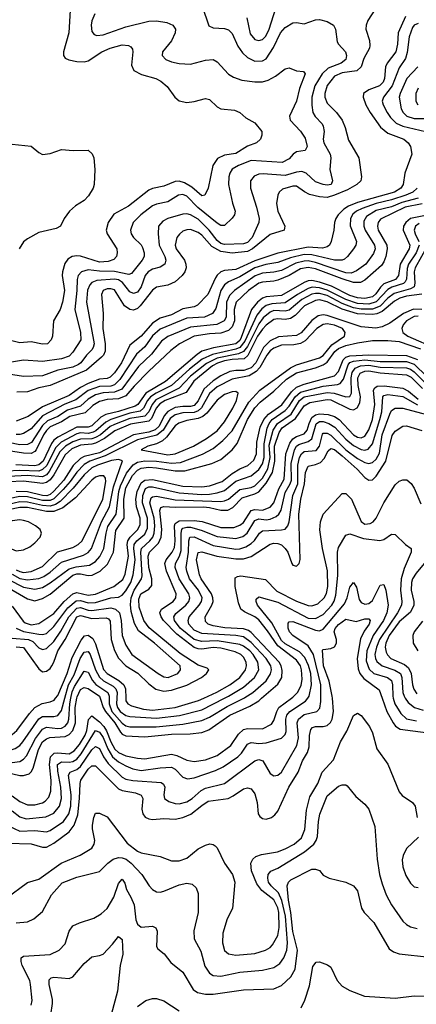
# Model space of a CAD drawing. Header units: inches. Extents: x 501365 to 657855, y 482276 to 547543.
# Tile 370 of 656: x 570849 to 572941, y 508385 to 513580. Entities that reach past the tile are written whole.
import ezdxf

# ---------------------------------------------------------------- set-up
doc = ezdxf.new("R2010")
doc.units = ezdxf.units.IN
doc.header["$MEASUREMENT"] = 0
doc.layers.add('A5570', color=7, linetype='Continuous')
doc.layers.add('A5571', color=7, linetype='Continuous')

msp = doc.modelspace()

# ---------------------------------------------------------------- linework, layer by layer
at = {"layer": 'A5570', "color": 5}
for points, elevation in [([(570600.1, 510000), (570592.3, 509990), (570572.1, 509932.1), (570558.2, 509870), (570557.8, 509830), (570572.7, 509730), (570586.7, 509706.7), (570616, 509696), (570670, 509698.3), (570730, 509716.8), (570790, 509722.2), (570826, 509734), (570850, 509751), (570865.8, 509770), (570950, 509890.8), (570970, 509903), (571030, 509902.9), (571051, 509909), (571070, 509935.9), (571087.2, 510000)], 2160), ([(570668.7, 510000), (570655.8, 509990), (570631.5, 509950), (570622.8, 509890), (570630, 509851.7), (570659.4, 509799.4), (570670, 509789.5), (570690, 509783.8), (570770, 509791), (570810, 509808.7), (570833.5, 509830), (570900.3, 509919.7), (570929.7, 509950.3), (570968.1, 509971.9), (571010, 509980.4), (571030.6, 509989.4), (571039, 510000)], 2180), ([(570770, 509611.9), (570850, 509591.8), (570870, 509591.3), (570898.7, 509601.3), (570910, 509610.8), (570920.1, 509630), (570948.1, 509730), (570970, 509770.4), (570990, 509786.4), (571007.7, 509792.3), (571090, 509797.9), (571110, 509808.2), (571130.2, 509829.8), (571144.4, 509870), (571141.4, 509950), (571150.9, 510000)], 2120), ([(570785.4, 509234.6), (570910, 509232), (570970, 509213.2), (570990, 509214.6), (571030, 509235.7), (571110, 509295.3), (571136.7, 509330), (571155.9, 509384.1), (571165.6, 509470), (571167.5, 509550), (571172.4, 509567.6), (571210, 509625.5), (571230, 509643.6), (571250, 509643.4), (571370, 509521.1), (571390, 509512.6), (571460.9, 509500.9), (571489.2, 509489.2), (571499.5, 509470), (571494.1, 509414.1), (571498.4, 509390), (571511.8, 509371.8), (571530, 509363.1), (571550, 509359.9), (571610, 509365.4), (571670, 509362.3), (571710, 509369.7), (571751.7, 509388.3), (571810, 509434.7), (571844.1, 509455.9), (571948.7, 509471.3), (571975.4, 509484.6), (572030, 509522.6), (572050, 509527.2), (572070, 509522.2), (572090, 509494.9), (572102, 509450), (572107.3, 509390), (572115.1, 509375.1), (572130, 509364.6), (572150, 509362.4), (572176.9, 509370), (572195.6, 509384.4), (572210, 509404.6), (572268.6, 509530), (572318.5, 509610), (572340.3, 509670), (572366.9, 509713.1), (572376.2, 509743.8), (572377.7, 509802.3), (572384.4, 509835.6), (572394, 509846), (572409.3, 509850.7), (572450, 509850.5), (572470, 509856), (572487.8, 509872.2), (572496.7, 509890), (572505, 509930), (572498.5, 510000)], 2020), ([(570790, 509326.5), (570850, 509298.2), (570930, 509302.1), (570990, 509294.4), (571010, 509301.1), (571080.1, 509350), (571109, 509390), (571119.5, 509430), (571120.4, 509490), (571106.1, 509593.9), (571116.1, 509610), (571150, 509624.3), (571170, 509638.9), (571230, 509726.7), (571250, 509745.5), (571270, 509735), (571291.8, 509690), (571315.9, 509655.9), (571390, 509582.5), (571410, 509572.5), (571445.4, 509565.4), (571594.9, 509554.9), (571606.9, 509546.9), (571614.1, 509530), (571610.1, 509490), (571613.4, 509470), (571635.8, 509455.8), (571670, 509445.2), (571690, 509442.7), (571730, 509452.4), (571758.1, 509470), (571806.9, 509513), (571830, 509525.4), (571930, 509550.1), (572090, 509670.1), (572110, 509676.1), (572132.4, 509670), (572170, 509603.2), (572190, 509590.2), (572210, 509594.3), (572230, 509610.2), (572311.7, 509750), (572320.2, 509790), (572313.2, 509870), (572319.2, 509890), (572350, 509913.7), (572416.8, 509930), (572431.8, 509948.2), (572438.3, 509981.7), (572438.2, 510000)], 2040), ([(570810, 509485), (570850, 509455.5), (570890, 509437.9), (570930, 509437.1), (570970, 509448.4), (570983.4, 509456.6), (571002.3, 509477.7), (571013, 509510), (571015, 509565), (571007.3, 509650), (571012.5, 509690), (571030.8, 509709.2), (571050, 509712.4), (571110, 509707.1), (571137.4, 509722.6), (571164.2, 509755.8), (571194.3, 509805.7), (571203.4, 509830), (571212.6, 509887.4), (571230, 509906.7), (571270, 509876.1), (571293.6, 509850), (571307.3, 509827.3), (571329.8, 509769.8), (571351.9, 509731.9), (571370, 509712.8), (571410, 509696.6), (571470, 509683.6), (571510, 509680.9), (571650, 509703.9), (571678, 509698), (571730, 509672.6), (571770, 509665.1), (571830, 509674.6), (571890, 509697.4), (571962.7, 509750), (572003.1, 509810), (572030, 509834.3), (572050, 509840.8), (572130, 509839), (572177.2, 509862.8), (572190, 509881.6), (572204.7, 509930), (572216.1, 509950), (572283.6, 510000)], 2080), ([(570810, 509405.8), (570850, 509373.2), (570884, 509364), (570986.8, 509373.2), (571030, 509393.8), (571059.7, 509430), (571069.1, 509470), (571067.2, 509530), (571050, 509614.3), (571049.6, 509650.4), (571070, 509663.8), (571110, 509661.8), (571130, 509665.8), (571150, 509677.4), (571173.7, 509706.3), (571250, 509830.1), (571270, 509821.3), (571290, 509792.6), (571313.4, 509733.4), (571338, 509690), (571370, 509664.1), (571410, 509642.3), (571446.9, 509626.9), (571490, 509617.8), (571590, 509632.3), (571650, 509635.2), (571670, 509625.2), (571710, 509583.9), (571734.6, 509574.6), (571770, 509579.2), (571882.1, 509617.9), (571922.7, 509637.3), (572000.2, 509690), (572019.3, 509710), (572050, 509756.6), (572058.4, 509761.6), (572070, 509766), (572110, 509761.1), (572150, 509764.2), (572230, 509788.5), (572250, 509808.9), (572255.4, 509824.6), (572253.5, 509890), (572258.1, 509910), (572274.5, 509930), (572356.4, 509983.6), (572368.3, 510000)], 2060), ([(570810, 509660.5), (570850, 509665.3), (570870, 509677.4), (570884.6, 509695.4), (570932.1, 509787.9), (570970, 509837.2), (570990, 509847), (571050, 509839.4), (571070, 509841.9), (571090, 509851.7), (571102.6, 509870), (571108.3, 509890), (571113.3, 509970), (571119.3, 510000)], 2140), ([(571274, 510000), (571290, 509950), (571301.4, 509930), (571351.2, 509870), (571381.1, 509821.1), (571390, 509810.7), (571410, 509801.6), (571510, 509796.5), (571650, 509809.6), (571748.3, 509811.7), (571810, 509818.9), (571847.1, 509832.9), (571957.8, 509910), (572062.8, 509957.2), (572110, 509986.6), (572125.3, 510000)], 2120), ([(571320.9, 510000), (571320.5, 509970), (571335.4, 509930), (571390, 509869), (571410, 509853.5), (571430, 509848.6), (571569.6, 509849.6), (571710, 509863), (571810, 509881.6), (571850, 509900.4), (571944.4, 509955.6), (572031.6, 510000)], 2140), ([(571361.6, 510000), (571359.5, 509970), (571364.7, 509950), (571378.8, 509930), (571410, 509908.3), (571430, 509903), (571570, 509894.3), (571691.6, 509908.4), (571810, 509938.9), (571930.2, 510000)], 2160), ([(571409.5, 510000), (571410, 509985.4), (571419, 509970), (571439.3, 509959.3), (571502.8, 509942.8), (571550, 509937.2), (571670, 509950.7), (571792.8, 509987.2), (571820.7, 510000)], 2180), ([(572760.6, 510000), (572786.1, 509930), (572818.7, 509870), (572831.9, 509851.9), (572855.7, 509835.7), (573030, 509813.2)], 2020), ([(572819.6, 510000), (572827.7, 509970), (572858.5, 509918.5), (572890, 509890.5), (572941.3, 509881.3)], 2040), ([(572882.7, 510000), (572897.5, 509977.5), (572930.8, 509950.8), (572976.4, 509936.4)], 2060), ([(570776.5, 508943.5), (570890, 509027.7), (570950, 509044.3), (571068.8, 509130), (571167.8, 509172.2), (571230, 509209.4), (571242.9, 509230), (571246.5, 509250), (571233.2, 509310), (571233, 509330), (571240.3, 509370), (571250, 509392.9), (571270, 509394), (571310, 509374.8), (571415.5, 509235.5), (571470, 509192.7), (571490, 509184.1), (571590, 509164.7), (571650, 509141.8), (571690, 509141.5), (571730, 509156.3), (571790, 509204.8), (571830, 509224.8), (571851.5, 509231.5), (571870, 509228.9), (571880.6, 509220.6), (571891.4, 509210), (571929.5, 509129.5), (571972.3, 509070), (571984.3, 509030), (571972.5, 508890), (571944.2, 508835.8), (571920.3, 508759.7), (571919.5, 508710), (571929.1, 508669.1), (571950.7, 508650.7), (571990, 508645), (572090, 508653.7), (572145.7, 508670), (572170, 508685), (572181.9, 508698.1), (572210, 508748.3), (572218, 508790), (572215.9, 508870), (572210, 508893.9), (572190, 508936.1), (572125.5, 508985.5), (572100.2, 509020.2), (572071.6, 509090), (572068.8, 509130), (572079, 509150), (572095.4, 509164.6), (572125.1, 509174.9), (572209.7, 509190), (572250, 509205.6), (572296.2, 509230), (572336, 509264), (572352.4, 509307.6), (572362.4, 509410), (572380.1, 509479.9), (572421.5, 509550), (572445.2, 509610), (572504.4, 509675.6), (572541.3, 509770), (572574.2, 509825.8), (572610, 509908.9), (572630, 509920.7), (572650, 509909.2), (572694.6, 509850), (572710, 509816.5), (572732.4, 509732.4), (572790, 509652.2), (572850, 509506.7), (572866.2, 509486.2), (572920.9, 509450), (572935, 509430), (572945.7, 509370)], 1980), ([(570830, 508815.5), (570890, 508820.2), (570924.6, 508835.4), (570970, 508874.9), (571017.7, 508962.3), (571073.5, 509026.5), (571150, 509056.2), (571270, 509085.2), (571314.8, 509130), (571342.2, 509150), (571370, 509159.3), (571390, 509158.2), (571410.2, 509150.2), (571436.8, 509130), (571493.5, 509070), (571532, 509010), (571550, 508991.1), (571570, 508978.6), (571590, 508976.8), (571610, 508982.2), (571690, 509016), (571730, 509024), (571758.1, 509018.1), (571779.4, 508999.4), (571791.3, 508970), (571790.2, 508870), (571766.9, 508773.1), (571769.4, 508730), (571804.5, 508664.5), (571826, 508586), (571850, 508549.4), (571870, 508537.2), (571910, 508532.7), (572010, 508553.7), (572130, 508564.9), (572190, 508578.4), (572220.6, 508599.4), (572242.6, 508630), (572258, 508670), (572262.3, 508710), (572250.7, 508850.7), (572232.1, 508932.1), (572213.6, 508973.6), (572175.2, 509010), (572162.2, 509030), (572157.3, 509050), (572159.2, 509070), (572173.2, 509086.8), (572210, 509103.8), (572350.9, 509189.1), (572400.1, 509230), (572413.6, 509250), (572420.1, 509270), (572424.9, 509350), (572432, 509388), (572470, 509485.5), (572530, 509536), (572550, 509543.7), (572570, 509543.1), (572577.2, 509537.2), (572621.6, 509481.6), (572670, 509441.3), (572690, 509414.9), (572722.6, 509322.6), (572733.7, 509150), (572747.6, 509070), (572761.2, 509021.2), (572782.6, 508962.6), (572810, 508910.2), (572870, 508824.4), (572890, 508805.2), (572910, 508794), (572945.7, 508785.7)], 1960), ([(572952.8, 509267.2), (572890, 509206.2), (572870.9, 509170), (572866.7, 509146.7), (572870.1, 509110.1), (572885.2, 509065.2), (572910, 509024), (572930, 509004), (572950, 509000.7)], 1980), ([(570910, 508380.5), (570914.7, 508405.3), (570906.1, 508490), (570902.2, 508510), (570862.3, 508590), (570856.3, 508610), (570857.7, 508630), (570870, 508638.8), (571010, 508647), (571057.3, 508670), (571090, 508703.7), (571109.8, 508770.2), (571130, 508798.9), (571164.4, 508815.6), (571240.7, 508839.3), (571278.4, 508861.6), (571310, 508890.3), (571346.1, 508950), (571370, 509022), (571390, 509045.3), (571404.7, 509024.7), (571413.3, 508990), (571436.3, 508950), (571452.6, 508910), (571462, 508830), (571470, 508806.9), (571490, 508792.2), (571550, 508796.9), (571567.7, 508787.8), (571574.4, 508770), (571570.2, 508690.2), (571577.8, 508677.8), (571611.6, 508651.6), (571646, 508606), (571710, 508554.7), (571763.5, 508463.5), (571787.6, 508447.6), (571830, 508438.9), (571870, 508439.2), (572030, 508461.6), (572190, 508466.8), (572230, 508483.7), (572278.9, 508530), (572301.3, 508570), (572314.3, 508670), (572289.4, 508769.4), (572279.5, 508870), (572266.2, 508933.8), (572260.7, 509010), (572266.9, 509030), (572278.8, 509041.2), (572390, 509098.4), (572410, 509098.3), (572430, 509090.4), (572450, 509065.5), (572481, 509050), (572568.9, 509028.9), (572610.2, 509010.2), (572630, 508984), (572652.8, 508892.8), (572666.3, 508870), (572716.8, 508816.8), (572798.3, 508678.3), (572821.3, 508661.3), (572850, 508651.9), (573010, 508633.1)], 1940), ([(571013, 508330), (571023.1, 508390), (571022.9, 508410), (571005.5, 508490), (571005.3, 508514.7), (571015.7, 508524.3), (571030, 508528.2), (571110, 508521.7), (571130, 508530.3), (571190, 508600.2), (571230, 508636), (571270, 508641.6), (571290, 508649.4), (571338.6, 508701.4), (571370, 508742.6), (571390, 508726), (571393.1, 508650), (571379.8, 508590), (571364.9, 508455.1), (571331.5, 508330)], 1920), ([(572333.1, 508366.9), (572353.7, 508406.3), (572377.9, 508482.1), (572394.7, 508585.3), (572412, 508608), (572430, 508608.4), (572472.7, 508592.7), (572490, 508580.5), (572523.2, 508510), (572550, 508480.2), (572590, 508458.3), (572667.7, 508427.7), (572830, 508416.9), (572930, 508428.9), (572988.7, 508428.7)], 1920), ([(571470, 508373), (571514.9, 508405.1), (571550, 508416), (571570, 508415.6), (571610, 508402.8), (571691.2, 508351.2)], 1920)]:
    msp.add_lwpolyline(points, dxfattribs=dict(at, elevation=elevation))
at = {"layer": 'A5571', "color": 5}
for points, elevation in [([(571811.1, 513651.1), (571846.6, 513546.6), (571870, 513537.3), (571930, 513533.4), (571950, 513525.8), (571970, 513506.7), (572000.4, 513440.4), (572024.8, 513404.8), (572050, 513380.8), (572090, 513361), (572130, 513362), (572150, 513372.7), (572187.5, 513432.5), (572224.6, 513510), (572250, 513538.2), (572290, 513562.4), (572310, 513565.5), (572350, 513558.3), (572410, 513578.6), (572430, 513579.7), (572470, 513569.3), (572504.4, 513550), (572514.7, 513530), (572523.6, 513463.6), (572530.3, 513450), (572567.7, 513410), (572572.6, 513390), (572569.3, 513370), (572544.5, 513350), (572476.4, 513323.6), (572445.3, 513294.7), (572406.2, 513230), (572390.7, 513170), (572389.3, 513129.3), (572394.7, 513090), (572408.2, 513068.2), (572444.7, 513030), (572450, 513017.4), (572455.6, 512990), (572450.1, 512950), (572454.1, 512930), (572486.5, 512870), (572490.2, 512850), (572484.5, 512790), (572498.6, 512730), (572491.4, 512710), (572470, 512706.8), (572450.1, 512709.9), (572410, 512723.4), (572359.5, 512770), (572338.1, 512778.1), (572310, 512774.5), (572250, 512756.7), (572133.8, 512766.2), (572110, 512763.9), (572085.5, 512754.5), (572066.9, 512730), (572066.3, 512690), (572098.7, 512590), (572111.8, 512530), (572110.7, 512510), (572076.1, 512430), (572050, 512403.5), (572030, 512396.5), (571930, 512393.7), (571910, 512399.4), (571890, 512414), (571849.1, 512470), (571790, 512527.6), (571750, 512549.6), (571730, 512555.3), (571710, 512554.4), (571630.3, 512530), (571603.7, 512516.3), (571581.6, 512490), (571578.8, 512450), (571585.6, 512390), (571615, 512330), (571620.3, 512310), (571614.6, 512290), (571590, 512274.1), (571550, 512262.6), (571526.5, 512250), (571510.3, 512229.7), (571489.8, 512170.2), (571470, 512142.9), (571450, 512135), (571430, 512144.2), (571392.3, 512192.3), (571370, 512206.4), (571350, 512211), (571256.7, 512203.3), (571230, 512193.2), (571218.7, 512181.3), (571207.7, 512152.3), (571201.7, 512090), (571241.9, 511870), (571237.7, 511850), (571230, 511838.5), (571201, 511810), (571172.2, 511770), (571159.2, 511760.9), (571130, 511746.5), (571050.3, 511729.7), (570970, 511701.1), (570870, 511696.3), (570790, 511708.9)], 2060), ([(572746.7, 513670), (572685.1, 513574.9), (572676.1, 513550), (572675, 513530), (572693.6, 513470), (572696.2, 513443.8), (572694.5, 513430), (572664.8, 513375.2), (572650.5, 513330), (572626.5, 513310), (572550, 513298.7), (572510, 513282.1), (572470, 513232.8), (572457.8, 513190), (572458.2, 513170), (572470, 513139.4), (572519.8, 513090), (572550, 513049.3), (572566.3, 513010), (572583.5, 512943.5), (572637.7, 512850), (572651.4, 512750), (572647.6, 512730), (572627.5, 512710), (572577.4, 512682.6), (572510, 512653.6), (572470, 512642), (572430, 512645.2), (572378.1, 512658.1), (572351.3, 512671.3), (572310, 512701.2), (572290, 512702.1), (572234.7, 512685.3), (572217.7, 512670), (572210, 512653.3), (572203.7, 512610), (572211.2, 512570), (572247.3, 512490), (572244.1, 512470), (572170, 512445.6), (572077.1, 512370), (572050, 512357), (571970, 512347.4), (571910, 512356.6), (571862.4, 512382.4), (571810, 512443.3), (571790, 512457), (571750, 512472.7), (571730, 512471.7), (571710, 512463.2), (571691.5, 512448.5), (571678.2, 512430), (571668.8, 512390), (571675.1, 512370), (571718.2, 512310), (571725.8, 512290), (571726.6, 512270), (571719.5, 512250), (571705.5, 512230), (571670, 512196.5), (571630, 512178.5), (571570, 512167.7), (571550, 512152), (571484.4, 512070), (571470, 512055.9), (571450, 512047.4), (571430, 512050.4), (571402.2, 512070), (571350, 512153.5), (571330, 512160.5), (571310, 512159.5), (571289, 512150), (571281.4, 512130), (571290.1, 512030.1), (571287.5, 511950), (571300.7, 511870), (571300.4, 511830), (571292.2, 511810), (571281.6, 511798.4), (571202.1, 511730), (571010.2, 511650), (570950, 511636.9), (570890, 511617.1), (570833.9, 511613.9)], 2080), ([(571115.9, 513630), (571108.9, 513510), (571080.2, 513410), (571080.2, 513390), (571090, 513376.9), (571107.8, 513367.8), (571150, 513358.4), (571190, 513356.9), (571210, 513363.3), (571282.3, 513410), (571327.1, 513430), (571390, 513447.2), (571423.2, 513443.2), (571435.8, 513435.8), (571443.5, 513423.5), (571446.2, 513410), (571439.3, 513339.3), (571451.4, 513311.4), (571491, 513291), (571566.7, 513270), (571594.4, 513254.4), (571627.9, 513227.9), (571668.3, 513170), (571690, 513152.3), (571730, 513143.2), (571770, 513148.2), (571830, 513163.6), (571850, 513158.3), (571890, 513120.2), (571910, 513108.6), (571982.7, 513102.6), (572010, 513090.3), (572042.6, 513062.6), (572090, 513035.5), (572126.4, 512990), (572126.7, 512970), (572118.9, 512950), (572098.4, 512930), (572050, 512912.7), (571990, 512873.5), (571930, 512865.4), (571892.2, 512847.8), (571868.6, 512810), (571842.8, 512690), (571826.5, 512653.5), (571810, 512650.7), (571756.8, 512696.8), (571718.9, 512718.9), (571690, 512727), (571670, 512726.1), (571610, 512701.5), (571550, 512689), (571530, 512679.9), (571424, 512595.9), (571346, 512554), (571315.8, 512510), (571305.7, 512470), (571310.1, 512450), (571361, 512370), (571363.5, 512350), (571359.4, 512330), (571345.7, 512314.3), (571315.5, 512304.5), (571270, 512300.2), (571170, 512332.5), (571150, 512334.2), (571125.7, 512330), (571103.3, 512316.7), (571087.2, 512292.8), (571074.4, 512250), (571073.6, 512230), (571086.2, 512150), (571074.7, 512090), (571062, 512050), (571028.4, 511990), (571022.2, 511910), (571015.2, 511890), (570995.3, 511870), (570970, 511866.9), (570910, 511879.9), (570850, 511875.2), (570750, 511899.7)], 2020), ([(571245.5, 513610), (571230, 513573.6), (571226.4, 513550), (571230, 513517.3), (571241.5, 513501.5), (571256, 513496), (571290, 513499.6), (571410, 513541.3), (571530, 513571.8), (571570, 513573.1), (571624.7, 513564.7), (571657.6, 513550), (571670.2, 513530.2), (571669.2, 513510), (571650, 513468.7), (571602.8, 513410), (571600.8, 513390), (571620.3, 513370), (571650, 513357.9), (571690, 513347.8), (571750, 513344.8), (571830, 513365.8), (571870, 513368.7), (571890, 513357.6), (571950, 513293), (571976.5, 513276.5), (572020.5, 513260.5), (572090, 513251.1), (572130, 513251.7), (572159.5, 513260.5), (572198.7, 513281.3), (572250, 513320.7), (572270, 513325.2), (572310, 513310.3), (572345.8, 513305.8), (572354.7, 513294.7), (572324.2, 513215.8), (572310, 513149.6), (572271.5, 513070), (572275.8, 513050), (572330.8, 512990.8), (572354.7, 512954.7), (572365.8, 512910), (572355.6, 512890), (572310, 512882.9), (572291.5, 512870), (572270, 512845.3), (572233, 512827), (572070, 512835.9), (572002.6, 512810), (571969.8, 512790.2), (571957.5, 512770), (571952.3, 512750), (571950.7, 512710), (571972.3, 512612.3), (571986.2, 512570), (571982, 512550), (571970, 512533), (571930, 512494.3), (571910, 512494), (571890, 512505.9), (571788.5, 512588.5), (571730, 512649.4), (571710, 512657.1), (571686.5, 512653.5), (571630, 512617.8), (571570, 512606.3), (571550, 512597.5), (571488.2, 512550), (571448.1, 512510), (571434.3, 512470), (571438, 512450), (571450, 512431.3), (571490, 512391), (571497.3, 512377.3), (571505.8, 512350), (571505.1, 512330), (571495.8, 512310), (571439.2, 512240.8), (571425.5, 512234.5), (571350, 512251.3), (571270, 512252), (571210, 512259.2), (571174.5, 512250), (571156.9, 512230), (571151.7, 512208.3), (571150.9, 512150), (571139.9, 512050), (571170.8, 511930), (571172.6, 511890), (571130, 511825.3), (571110, 511805), (571070, 511790), (570970, 511776.5), (570870, 511783.9), (570806.8, 511773.2)], 2040), ([(572883.2, 513596.8), (572844.8, 513510), (572842.6, 513450), (572832.9, 513410), (572787.8, 513350), (572778.1, 513330), (572773.7, 513270), (572766, 513250), (572746.4, 513230), (572690.1, 513209.9), (572663, 513190), (572661.5, 513170), (572674.8, 513130), (572697.4, 513090), (572752.6, 513012.6), (572790, 512981.3), (572874.7, 512950), (572897.7, 512930), (572909.5, 512910), (572916.8, 512870), (572880.9, 512770), (572871.5, 512710), (572859.1, 512690), (572826.6, 512670), (572630, 512614.9), (572583.8, 512596.2), (572559.2, 512580.8), (572529.2, 512550), (572516.5, 512530), (572509, 512510), (572506.3, 512470), (572492.3, 512410), (572483.2, 512390), (572470, 512380.5), (572446, 512374), (572370, 512380.3), (572210, 512347.3), (572090, 512306.6), (571990, 512261.1), (571930, 512256.3), (571910, 512249.9), (571890, 512232.1), (571881.7, 512218.3), (571841.9, 512130), (571786.8, 512073.2), (571770, 512065.1), (571710, 512053.4), (571650, 512022.6), (571590, 512004.5), (571550, 511978.6), (571490, 511909.9), (571430, 511861.7), (571385.7, 511770), (571350, 511716.3), (571326.5, 511693.5), (571310, 511686.9), (571270, 511682.7), (571210, 511660.3), (571170, 511639), (571110, 511597.2), (570970, 511537.6), (570894.4, 511485.6), (570830, 511461.5)], 2120), ([(572046.7, 513590), (572065.2, 513505.2), (572090, 513475.4), (572110, 513470.1), (572130, 513475.5), (572147.4, 513492.6), (572164.5, 513530), (572199.8, 513640.2)], 2080), ([(572950, 513560.3), (572930, 513551.3), (572921.6, 513538.4), (572903.8, 513490), (572893.5, 513406.5), (572884.8, 513375.2), (572850, 513325.8), (572813.5, 513230), (572768.2, 513170), (572761.8, 513150), (572765.7, 513130), (572786.5, 513090), (572804.3, 513064.3), (572834.3, 513034.3), (572870, 513017.6), (572988.9, 512990)], 2140), ([(572949.8, 513330.2), (572890.8, 513269.2), (572855.4, 513190), (572850.8, 513170), (572861.7, 513110), (572871.4, 513090), (572890.3, 513070.3), (572930, 513058.6), (572997.6, 513057.6)], 2160), ([(572950, 513218.9), (572939.1, 513190), (572939.1, 513150), (572949.7, 513129.7)], 2180), ([(570810, 512922.8), (570910, 512911.6), (570950, 512878.7), (570970, 512869), (571010, 512873.8), (571070, 512894), (571131, 512889), (571210, 512890.4), (571232.3, 512872.3), (571240.7, 512850), (571244.9, 512790), (571241.3, 512710), (571236, 512690), (571212.1, 512650), (571190, 512625.3), (571143, 512597), (571112.3, 512570), (571083.2, 512530), (571064, 512490), (571041.6, 512478.4), (570950, 512456.7), (570890, 512423.7), (570870, 512408), (570846.8, 512370)], 1980), ([(572944.8, 512690), (572921.8, 512670), (572886, 512654), (572810, 512628.4), (572730.1, 512610), (572655.9, 512584.1), (572626.3, 512570), (572607, 512553), (572593.9, 512530), (572592.6, 512492.6), (572625.5, 512410), (572621.2, 512390), (572609.4, 512370), (572578.4, 512330), (572563, 512317), (572549.2, 512310.7), (572508.7, 512311.3), (572390, 512339.5), (572350, 512341), (572277.5, 512322.5), (572210, 512298.4), (572147.6, 512287.6), (572090, 512270.3), (572010, 512222.9), (571950, 512196.6), (571930, 512180.1), (571910, 512150), (571883.5, 512056.5), (571866.7, 512030), (571823.7, 512010), (571730, 512005.4), (571590, 511946.4), (571550, 511911.1), (571510, 511853.9), (571464.7, 511815.3), (571378.2, 511681.8), (571350, 511653.4), (571330, 511647), (571270, 511644.7), (571210, 511623), (571145.7, 511574.3), (571088.2, 511551.8), (570970, 511490.4), (570910, 511421.4), (570870, 511396.6), (570850, 511391.4), (570830, 511390.6)], 2140), ([(572950, 512638), (572864.4, 512615.6), (572810, 512593.1), (572730, 512573.5), (572678.6, 512541.4), (572664.1, 512515.9), (572663.6, 512490), (572670.7, 512470), (572720.9, 512390), (572723.8, 512370), (572714.7, 512345.3), (572674, 512290), (572625.8, 512254.2), (572597.1, 512242.9), (572570, 512243.2), (572410, 512298.6), (572370, 512306.9), (572350, 512306.2), (572305.5, 512294.5), (572230, 512256.5), (572190, 512247.5), (572130, 512242.3), (572091.5, 512228.5), (571982.2, 512150), (571956, 512124), (571940.2, 512090), (571939, 512010), (571928.4, 511990), (571888.4, 511971.6), (571750, 511957.1), (571630, 511907.5), (571597, 511883), (571545, 511815), (571476.6, 511750), (571387.6, 511630), (571350, 511613.9), (571290, 511611), (571250, 511599.7), (571210, 511577.9), (571170, 511541.3), (571100.9, 511519.1), (571050, 511486.9), (570996.7, 511463.3), (570970, 511438.7), (570910.8, 511349.2), (570890, 511338.4), (570850, 511336.7), (570790, 511348.3)], 2160), ([(572972.3, 512607.7), (572881.7, 512590), (572752.1, 512527.9), (572739.5, 512510), (572735.8, 512490), (572739.9, 512470), (572786.1, 512390), (572788, 512370), (572779.9, 512330), (572770, 512301.8), (572756.9, 512283.1), (572670, 512205.7), (572646.4, 512193.6), (572610, 512193.7), (572550, 512211.7), (572410, 512264.9), (572370, 512272.6), (572330, 512265.6), (572270.3, 512229.7), (572210, 512205.4), (572190, 512199.8), (572130, 512195.6), (572110, 512188.7), (572055.3, 512150), (571991.6, 512090), (571980.2, 512050), (571981.9, 511990), (571970, 511959), (571950, 511939.2), (571910, 511924.9), (571850, 511922.9), (571770, 511909.9), (571692.5, 511870), (571645.8, 511834.2), (571530, 511725.4), (571453.3, 511646.7), (571410, 511595.1), (571370, 511579.6), (571310, 511575), (571270, 511564.6), (571235.7, 511544.3), (571194.4, 511505.6), (571113.2, 511486.8), (571070, 511457.7), (571010, 511430.8), (570990, 511411.9), (570975.6, 511390), (570937, 511310), (570930, 511301.5), (570910, 511291.4), (570870, 511292.4), (570790, 511304.4)], 2180), ([(572990, 512546.7), (572910, 512530.5), (572885.1, 512510), (572873.6, 512490), (572871.5, 512470), (572907, 512390), (572903.9, 512370), (572856.3, 512290), (572847.9, 512230), (572830.4, 512209.6), (572770, 512185.6), (572751.7, 512168.3), (572727.3, 512132.7), (572710, 512117.9), (572670, 512108.3), (572630, 512111.3), (572590, 512124.8), (572492.9, 512172.9), (572430, 512195.5), (572390, 512203.8), (572370, 512201.3), (572350, 512192.3), (572230, 512124.6), (572150, 512117.3), (572130, 512110.8), (572103.5, 512090), (572072.5, 512050), (572017.4, 511902.6), (572010, 511887.6), (571990, 511870), (571872, 511848), (571810, 511830), (571786, 511813.9), (571617.9, 511670), (571515.2, 511610), (571472, 511550), (571458.9, 511541.1), (571370, 511511.9), (571302.9, 511497.1), (571278, 511482), (571230, 511436.9), (571210, 511430.1), (571150, 511429.1), (571050, 511377.3), (571030, 511361.1), (571017.1, 511342.9), (570973.7, 511250), (570949.5, 511230.5), (570930, 511226), (570829.7, 511230.3)], 2220), ([(572955.9, 512504.1), (572936.1, 512490), (572929.8, 512470), (572934.3, 512450), (572953.6, 512410)], 2240), ([(572955.9, 512390), (572940.2, 512350), (572899.4, 512290), (572893.4, 512266.6), (572889.4, 512210.6), (572883, 512197), (572872.7, 512187.3), (572812.3, 512167.7), (572790, 512156), (572730, 512090.8), (572690, 512079.5), (572630, 512082.1), (572570, 512102.5), (572470, 512153.4), (572430, 512165.3), (572391.6, 512168.4), (572370, 512161.9), (572313.6, 512130), (572250, 512086), (572179.6, 512080.4), (572150, 512072.2), (572126.2, 512053.8), (572099.8, 512020.2), (572036.5, 511883.5), (572010, 511850.5), (571990, 511840.8), (571866, 511814), (571810.9, 511789.1), (571744.3, 511735.7), (571650.1, 511650), (571569.4, 511610), (571539, 511590), (571522.6, 511570), (571501.7, 511530), (571485, 511515), (571430, 511503.2), (571329.2, 511470.8), (571303, 511457), (571251.8, 511410), (571237.3, 511402.7), (571210, 511396.7), (571170, 511399.1), (571150, 511394.8), (571068.5, 511351.5), (571038.9, 511321.1), (570992, 511228), (570970, 511206.3), (570950, 511198.2), (570850, 511201.3), (570781.8, 511198.2)], 2240), ([(573002.5, 512390), (572934.2, 512270), (572929.8, 512250), (572934, 512190), (572929.7, 512170), (572910, 512159.6), (572824.4, 512135.6), (572790.3, 512110), (572750, 512068.2), (572710, 512052.8), (572650, 512052.1), (572610, 512059.9), (572550, 512082), (572470, 512124), (572430, 512134.8), (572410, 512135.4), (572389.2, 512130.8), (572337.2, 512102.8), (572270, 512046.6), (572250, 512042), (572190, 512045.6), (572170, 512036.9), (572134, 512006), (572110, 511974.4), (572050, 511855.7), (572030, 511829.3), (572003.8, 511816.2), (571890, 511793.2), (571834.9, 511765.1), (571750, 511698.5), (571690, 511635.1), (571566.8, 511573.2), (571547.6, 511550), (571529.8, 511510), (571510, 511487.4), (571430, 511474.7), (571350, 511444.6), (571326.6, 511433.4), (571276, 511390), (571250, 511374.6), (571230, 511367.9), (571170, 511367.3), (571130, 511351.9), (571091.2, 511330), (571061, 511299), (571004.6, 511195.4), (570990, 511178.9), (570970, 511167.9), (570890, 511174.3), (570790, 511170)], 2260), ([(572970, 512130.8), (572890, 512121.4), (572854, 512110), (572826.1, 512093.9), (572760.3, 512039.7), (572732.1, 512027.9), (572710, 512024.4), (572630, 512028.2), (572550, 512053), (572470, 512091.9), (572430, 512100.8), (572410, 512098.7), (572350.7, 512069.3), (572301.4, 512018.6), (572277.7, 512002.3), (572250, 511997.2), (572210, 512001.5), (572190, 511997.2), (572150, 511968.3), (572130, 511947.1), (572104.1, 511910), (572052.1, 511807.9), (572033, 511790), (571970, 511786.7), (571930, 511779.2), (571892.6, 511767.4), (571866.8, 511753.2), (571768.1, 511671.9), (571726.5, 511613.5), (571616.4, 511570), (571587.7, 511552.3), (571569.8, 511530.2), (571544.4, 511475.6), (571530, 511461.5), (571434.2, 511445.8), (571350.4, 511409.6), (571296.2, 511370), (571250, 511344.7), (571230, 511339.3), (571170, 511335.5), (571125, 511315), (571090, 511284.7), (571030, 511177.5), (571010, 511152.7), (570990, 511137.1), (570970, 511132), (570870, 511145.6), (570790, 511141)], 2280), ([(572970, 512050.9), (572926.8, 512053.2), (572873.8, 512030), (572802.1, 511977.9), (572760.9, 511959.1), (572727.5, 511952.5), (572650, 511960), (572470, 512019.4), (572450, 512022), (572423.6, 512016.4), (572390, 511992.5), (572333.2, 511926.8), (572310, 511912.6), (572214.1, 511905.9), (572170, 511885.7), (572136, 511850), (572094.9, 511770), (572070, 511742.3), (572030.8, 511729.2), (571990, 511729.6), (571957.1, 511722.9), (571910, 511700.9), (571870, 511674.2), (571821, 511630), (571790, 511568.5), (571770, 511544.4), (571750, 511538.4), (571710, 511539.1), (571670, 511533.4), (571630, 511512.4), (571610.7, 511489.3), (571584.3, 511435.7), (571564, 511416), (571530, 511402.7), (571450, 511389.3), (571270, 511294.9), (571190, 511274.3), (571170, 511263.8), (571132.1, 511227.9), (571081.9, 511150), (571030, 511091.4), (571010, 511074.3), (570991.7, 511068.3), (570970, 511069.3), (570890, 511088.8), (570830, 511090.6)], 2320), ([(572950, 512015.6), (572930, 512013), (572889.4, 511990), (572872.2, 511970), (572865.2, 511950), (572870.1, 511930), (572896.6, 511910), (573050, 511843.6)], 2340), ([(570790, 510627), (570870, 510585.4), (570930, 510576), (570970, 510584.6), (571010, 510608.4), (571110, 510682), (571147.3, 510692.7), (571218.2, 510701.8), (571250, 510721.6), (571272.9, 510747.1), (571293.1, 510790), (571304.8, 510870), (571315, 510904.9), (571357.4, 510970), (571372.2, 511090), (571380.3, 511119.7), (571413, 511187), (571448.1, 511231.9), (571470, 511244.3), (571510, 511251.4), (571570, 511251), (571650, 511239.3), (571697.1, 511242.9), (571813.3, 511286.7), (571870, 511316.7), (571921.1, 511358.9), (571970, 511409.6), (572058.4, 511561.6), (572115.8, 511624.2), (572277.1, 511742.9), (572310, 511758.4), (572430, 511795), (572450, 511808.6), (572495.9, 511864.1), (572561.7, 511910), (572566.4, 511930), (572551, 511950), (572510, 511967.9), (572470, 511975), (572450, 511972.2), (572416.6, 511950), (572354.4, 511885.6), (572330, 511871.8), (572295.7, 511864.3), (572230, 511862.9), (572190, 511847.2), (572170, 511831.8), (572152.8, 511810), (572115.1, 511744.9), (572096.9, 511723.1), (572058.9, 511701.1), (571970, 511683.9), (571890, 511642.3), (571850, 511607.4), (571807.8, 511532.2), (571790, 511515.5), (571770, 511507.8), (571710, 511504.7), (571670, 511494.9), (571643.7, 511476.3), (571605.8, 511414.2), (571573.1, 511386.9), (571470, 511362.8), (571300.8, 511279.2), (571218.8, 511250), (571190, 511233), (571150, 511192), (571116.4, 511143.6), (571079.1, 511100.9), (571030, 511051.3), (571010, 511042.2), (570970, 511043.1), (570890, 511062.4), (570850, 511064.3), (570790, 511052.4)], 2340), ([(570772.2, 510592.2), (570890, 510525), (570930, 510514.2), (570970, 510525.8), (571010, 510549.1), (571130, 510649.4), (571150, 510655.9), (571170, 510656.3), (571210, 510648), (571231.2, 510648.8), (571273.4, 510670), (571312.9, 510707.1), (571343.7, 510770), (571355.8, 510884.2), (571399.5, 510950), (571399.2, 511050), (571410, 511110), (571444.4, 511175.6), (571470, 511203.5), (571490, 511213.2), (571530, 511218.3), (571570, 511216.1), (571670, 511199.8), (571720.2, 511199.8), (571861.9, 511238.1), (571910, 511259.5), (571970, 511310.1), (571996.8, 511343.2), (572051.5, 511470), (572088.7, 511531.3), (572117.5, 511562.5), (572190, 511620.6), (572256.2, 511683.8), (572310, 511716.3), (572410, 511742.4), (572450, 511758.8), (572470, 511772.2), (572510.7, 511829.3), (572530, 511845.4), (572570, 511861.4), (572630, 511874.5), (572710, 511886.3), (572790, 511887.6), (572850, 511881.5), (572963.5, 511843.5)], 2320), ([(570810, 510486.1), (570867.2, 510407.2), (570878.3, 510398.3), (570910, 510387.8), (570950, 510393.7), (571030, 510445.9), (571084.8, 510510), (571130, 510551.2), (571150, 510557.6), (571210, 510543.4), (571250, 510549.4), (571345, 510590), (571393.1, 510626.9), (571406.3, 510653.7), (571423.2, 510750), (571416, 510810), (571419.3, 510830), (571431.2, 510848.8), (571473.1, 510890), (571484.2, 510915.8), (571485.3, 510950), (571465, 511010), (571462.6, 511050), (571469.2, 511090), (571490, 511135.4), (571510, 511150.4), (571550, 511152.9), (571710, 511118.6), (571810, 511115), (571850, 511120.6), (571917.2, 511142.8), (571970, 511185.5), (572010, 511209.8), (572052, 511228), (572084.2, 511255.8), (572097.7, 511290), (572099.5, 511350), (572118, 511430), (572137.7, 511470), (572160.9, 511499.1), (572231.7, 511548.3), (572283.2, 511616.8), (572310, 511640.9), (572350, 511656.9), (572510, 511699.9), (572530, 511723.3), (572555.3, 511784.7), (572570, 511798.7), (572590, 511806.4), (572690, 511811.9), (572890, 511808.2), (572946.9, 511786.9)], 2280), ([(570830, 510369.2), (570870, 510352.1), (570950, 510337.6), (570970, 510335.4), (570990, 510341.4), (571030, 510378.1), (571102.7, 510477.3), (571147.1, 510512.9), (571170, 510515.4), (571210, 510502.8), (571250, 510504.8), (571329.7, 510529.7), (571370, 510532.6), (571390, 510543.1), (571410, 510566.2), (571435.5, 510610), (571448.5, 510650), (571457.7, 510730), (571450.7, 510790), (571452.5, 510810), (571466.6, 510830), (571510, 510865.9), (571523, 510897), (571522.8, 510950), (571496.5, 511030), (571498.4, 511070), (571513.2, 511106.8), (571530, 511115.7), (571550, 511115.8), (571690, 511082.9), (571810, 511074.8), (571850, 511076.5), (571890, 511082.7), (571930, 511096.3), (571990, 511144.1), (572070, 511173.6), (572110, 511207), (572130, 511237.1), (572138.2, 511270), (572138, 511342), (572154.8, 511425.2), (572165.4, 511450), (572180.4, 511470), (572250, 511517.4), (572270, 511539.8), (572302.2, 511590), (572330, 511613.9), (572450, 511646.2), (572525.8, 511654.2), (572539.5, 511660.5), (572556.9, 511683.1), (572580.8, 511759.2), (572590, 511770.8), (572610, 511778.5), (572670, 511784.5), (572750, 511776.9), (572890, 511776.8), (572930, 511761.7), (572996.8, 511696.8)], 2260), ([(570810, 510317), (570896.1, 510310), (570918.5, 510298.5), (570950, 510266.4), (570970, 510256.8), (570990, 510261.6), (571030, 510298.9), (571066.5, 510353.5), (571108.3, 510430), (571150, 510474.8), (571170, 510477.9), (571210, 510464), (571230, 510462.1), (571330, 510476.4), (571355, 510470), (571375.3, 510450), (571384.6, 510410), (571390.5, 510330), (571410, 510280.2), (571441, 510230), (571580.1, 510130), (571610, 510113.2), (571631.8, 510110), (571683.1, 510130), (571697.7, 510150), (571695.4, 510170), (571561, 510290), (571476.2, 510356.2), (571454.3, 510394.3), (571437.5, 510457.5), (571433.8, 510493.8), (571436.6, 510530), (571453.7, 510570), (571491, 510629), (571495, 510645), (571487.7, 510770), (571491.1, 510788.9), (571536.5, 510830), (571550.9, 510849.1), (571559, 510870), (571562.3, 510910), (571558, 510950), (571536.2, 511030), (571543.5, 511056.5), (571550, 511063), (571570, 511065.4), (571670, 511045.9), (571910, 511037), (571930, 511040.5), (571950, 511050.4), (572010, 511100.6), (572070, 511111.4), (572090, 511120.2), (572130, 511161.4), (572157.8, 511210), (572170.9, 511270), (572165.2, 511334.8), (572186.5, 511413.5), (572209.5, 511450), (572281.4, 511498.6), (572325, 511570), (572350.1, 511589.9), (572470, 511613.4), (572508.4, 511608.4), (572570, 511589.7), (572590, 511591.6), (572598.6, 511610), (572597.1, 511690), (572602.3, 511717.7), (572618.1, 511741.9), (572646, 511754), (572690, 511757), (572750, 511746.4), (572890, 511742.2), (572910, 511735.4), (572930, 511721.4), (572990, 511661.6)], 2240), ([(570830, 510270.1), (570870, 510266.9), (570950, 510154), (570970, 510139.8), (570990, 510142.2), (571010, 510157.4), (571018.3, 510170), (571029.7, 510190.3), (571049.7, 510250), (571090, 510310), (571150, 510428.5), (571170, 510436.2), (571230, 510421.1), (571304.6, 510424.6), (571318.1, 510418.1), (571326.6, 510406.6), (571332, 510310), (571350, 510251.7), (571370.3, 510210.3), (571410, 510171.5), (571472.6, 510132.6), (571530, 510075), (571567, 510047), (571610, 510036.8), (571650, 510043.1), (571730, 510069.2), (571809, 510110), (571833.7, 510130), (571846.6, 510150), (571838.9, 510158.9), (571790, 510174.5), (571695.2, 510235.2), (571531.9, 510371.9), (571503.7, 510410), (571480.2, 510480.2), (571477.4, 510522.6), (571488.3, 510550), (571530, 510575.8), (571545.4, 510594.6), (571545.5, 510630), (571531.1, 510690), (571526.1, 510750), (571533.1, 510770), (571581.8, 510818.2), (571595.7, 510850), (571598.9, 510890), (571587.7, 510990), (571593.3, 511006.7), (571610, 511011.7), (571670, 511007.4), (571818.8, 511010), (571850, 511006.8), (571910, 510991.2), (571947.7, 510992.3), (571973.9, 511006.1), (572022.6, 511057.4), (572090, 511078.5), (572110, 511089.4), (572150, 511134.2), (572182.3, 511190), (572194.8, 511250), (572193.1, 511330), (572218.2, 511401.8), (572234.1, 511425.9), (572303.9, 511476.1), (572350, 511542.6), (572380, 511560), (572470, 511575.6), (572490, 511574.8), (572590, 511525.3), (572610, 511521.7), (572628.9, 511531.1), (572642.4, 511557.6), (572646, 511590), (572634.1, 511650), (572632.3, 511690), (572645.5, 511714.5), (572670, 511725.8), (572690, 511727.2), (572750, 511716.7), (572890, 511705.3), (572913.3, 511693.3), (572973.7, 511633.7)], 2220), ([(571820.7, 510000), (571888.7, 510031.3), (571956.9, 510070), (572010.3, 510110), (572039.4, 510150), (572044.9, 510170), (572044, 510190), (572030, 510215.9), (572014.9, 510230), (571985, 510245), (571910, 510264), (571870, 510267.9), (571810, 510259.1), (571790, 510260.5), (571770, 510268.1), (571677.3, 510337.3), (571608.2, 510410), (571594.8, 510430), (571589, 510450), (571596.6, 510470), (571659.4, 510510), (571673.5, 510530), (571674.3, 510550), (571622.9, 510670), (571614.5, 510710), (571621.1, 510730), (571654.1, 510770), (571665, 510795), (571669.3, 510830.7), (571665.9, 510910), (571670, 510922), (571690, 510935.3), (571770, 510937), (571811.6, 510931.6), (571910, 510899.9), (571978.8, 510901.2), (572010, 510912), (572030, 510926.6), (572070, 510990.6), (572090, 510994.7), (572130, 510992.7), (572170, 511007.3), (572190, 511030.7), (572215.2, 511104.8), (572243.9, 511156.1), (572252.1, 511290), (572274.8, 511345.2), (572290, 511367.9), (572310, 511380), (572350, 511393.9), (572365.3, 511414.7), (572375.2, 511450), (572390, 511480.7), (572410, 511495.5), (572430, 511499.3), (572476.4, 511496.4), (572510, 511486.7), (572534, 511470), (572610, 511390.1), (572630, 511377.8), (572650, 511374.2), (572670, 511382.5), (572690, 511415.5), (572709.4, 511470), (572722, 511550), (572715.3, 511624.7), (572721.9, 511638.1), (572733.7, 511646.3), (572771.7, 511648.3), (572870, 511635.8), (572899.9, 511619.9), (572950, 511576.8)], 2180), ([(571930.2, 510000), (571949.9, 510010), (572030, 510057.9), (572088, 510110), (572110.9, 510150), (572105.7, 510190), (572080.7, 510230), (572062.2, 510250), (572030, 510274.5), (572010, 510282.5), (571890, 510302.1), (571810, 510299.1), (571770, 510310.4), (571694.9, 510370), (571666.4, 510410), (571662.4, 510430), (571672.4, 510447.6), (571724.7, 510490), (571741, 510510), (571746.5, 510530), (571741.5, 510550), (571691, 510630), (571669.7, 510690), (571671.4, 510710), (571692.6, 510750), (571701.6, 510778.4), (571700.3, 510870), (571704.1, 510890), (571710, 510896.8), (571730, 510903), (571750, 510901.4), (571806.6, 510886.6), (571890, 510853.8), (571990, 510842.3), (572026.5, 510853.5), (572048.6, 510871.4), (572090, 510937.5), (572110, 510945.5), (572150, 510941.3), (572170, 510944.6), (572202.2, 510957.8), (572216.2, 510970), (572228.5, 510991.5), (572250, 511085), (572276.1, 511130), (572282.2, 511150), (572281.6, 511238.4), (572297.8, 511310), (572309.7, 511330.3), (572321.4, 511338.6), (572370, 511353.4), (572390, 511367.7), (572413.1, 511446.9), (572430, 511458.9), (572450, 511459.6), (572479.4, 511450), (572511.5, 511430), (572570, 511366.9), (572610, 511333.4), (572650, 511312.1), (572670, 511308.9), (572686.8, 511313.2), (572710, 511341.6), (572748.8, 511470), (572758.3, 511510), (572764.3, 511590), (572770, 511597), (572790, 511602.6), (572870, 511591.7), (572947, 511547)], 2160), ([(572031.6, 510000), (572037.2, 510002.8), (572078.2, 510030), (572148.5, 510091.5), (572172.3, 510127.7), (572177.4, 510150), (572173.5, 510170), (572149.1, 510210), (572070, 510293.8), (572030, 510323.3), (571990, 510330.6), (571810, 510341.3), (571770, 510359.3), (571741.2, 510390), (571737.1, 510410), (571744, 510430), (571796.7, 510490), (571809, 510510), (571811.7, 510530), (571792.3, 510570), (571744.9, 510630), (571730.5, 510670), (571727.8, 510690), (571739.6, 510770), (571740.6, 510830), (571746.3, 510850), (571770, 510850.9), (571870, 510806), (571990, 510786.5), (572010, 510787.6), (572041.8, 510798.2), (572070, 510816), (572088.3, 510831.7), (572114.9, 510870), (572130, 510882.6), (572230, 510887.7), (572250, 510892.5), (572263.4, 510910), (572269.9, 510930.1), (572289.3, 511070), (572315.7, 511130), (572316.3, 511230), (572325.7, 511270), (572336.3, 511290), (572350, 511301), (572412.7, 511307.3), (572431, 511330), (572446.5, 511393.5), (572450, 511398.2), (572470, 511398.7), (572490, 511387.3), (572570, 511310.1), (572630, 511264), (572670, 511243.9), (572690, 511238.7), (572710, 511243.3), (572730, 511261.5), (572746.6, 511293.4), (572761.8, 511390), (572801.3, 511498.7), (572810, 511517.2), (572830, 511529.6), (572870, 511530.8), (573021.7, 511490)], 2140), ([(572125.3, 510000), (572210, 510074.2), (572231.4, 510110), (572234.4, 510145.6), (572228.8, 510170), (572217.5, 510190), (572070, 510346.7), (572056.3, 510356.3), (572030, 510366.4), (571931.3, 510371.3), (571870, 510381.1), (571843.4, 510390), (571830, 510405), (571827.2, 510430), (571862.9, 510490), (571869.6, 510510), (571868, 510530), (571860.2, 510550), (571806.1, 510630), (571798.3, 510650), (571781.8, 510730), (571790, 510767.8), (571810, 510771.6), (571889.4, 510749.4), (571990, 510734.7), (572030, 510735.1), (572070, 510748), (572170, 510812.5), (572190, 510818.4), (572210, 510816.7), (572230, 510808.2), (572250.1, 510790.1), (572262.7, 510770), (572283.9, 510710), (572290, 510701.6), (572310, 510695.8), (572323.5, 510710), (572329.2, 510730.8), (572321, 510970), (572331.5, 511050), (572351.6, 511130), (572356.3, 511190), (572370, 511223.5), (572410, 511232.4), (572436, 511244), (572454.8, 511265.2), (572475.8, 511304.2), (572490, 511317.3), (572510, 511311.8), (572550, 511279.3), (572628.5, 511208.5), (572670, 511163.4), (572690, 511151), (572710, 511152.5), (572730, 511171.5), (572781, 511250), (572813.3, 511386.7), (572830, 511408.4), (572870, 511435.7), (572890, 511436.6), (572970, 511412.9)], 2120), ([(570810, 510654.5), (570850, 510632), (570890, 510623.8), (570950, 510631), (570977.3, 510642.7), (571010, 510664.3), (571070, 510718.2), (571186.2, 510753.8), (571210.9, 510769.1), (571228.7, 510790), (571280.2, 510930), (571323.8, 511010), (571344.5, 511115.5), (571391.9, 511251.9), (571370, 511259.3), (571333.6, 511253.6), (571260.1, 511230), (571230, 511214.4), (571190, 511178), (571132.2, 511107.8), (571062, 511038), (571038.5, 511021.5), (571010, 511013.6), (570970, 511016.7), (570890, 511034.7), (570850, 511035.3), (570790, 511022.7)], 2360), ([(570830, 510676.6), (570850, 510667.5), (570870, 510663.5), (570910, 510668.5), (570970, 510695.2), (571047.9, 510772.1), (571130, 510795.5), (571156.9, 510810), (571178.1, 510830), (571288.7, 511050), (571303.2, 511143.2), (571301.1, 511161.1), (571293.6, 511173.6), (571270, 511173.8), (571250, 511165.6), (571229.7, 511150), (571143.5, 511056.5), (571076.4, 511003.6), (571030, 510984.5), (570990, 510985.3), (570890, 511006), (570850, 511006.7), (570790, 510993.6)], 2380), ([(572283.6, 510000), (572290, 510004.7), (572315.1, 510030), (572333.2, 510066.8), (572339.5, 510100.5), (572336.3, 510150), (572329.7, 510170), (572310, 510199.8), (572210, 510276.1), (572155.9, 510355.9), (572110, 510413.3), (572090, 510429.5), (572035.4, 510455.4), (572015.9, 510470), (572003, 510503), (571985.6, 510590), (571985.5, 510634.5), (571997.4, 510642.6), (572014.8, 510645.2), (572145.7, 510625.7), (572205.2, 510565.2), (572310, 510512.5), (572370, 510488.9), (572390, 510487.7), (572421.6, 510498.4), (572455.4, 510530), (572466.9, 510553.1), (572474.7, 510590), (572471.8, 510671.8), (572446.6, 510790), (572432.1, 510887.9), (572434.9, 510930), (572450, 510970.2), (572550, 511079), (572570, 511079.4), (572598.8, 511050), (572650, 510931.5), (572670, 510918.3), (572698.1, 510921.9), (572713.5, 510930), (572730, 510949.4), (572769.3, 511030), (572830, 511125.3), (572850, 511144.2), (572870, 511152.3), (572891.3, 511151.3), (572913.5, 511133.5), (572930, 511108), (572964.6, 511024.6)], 2080), ([(572368.3, 510000), (572375.5, 510010), (572388.6, 510070), (572384.5, 510130), (572373.1, 510173.1), (572353.9, 510213.9), (572324.2, 510244.2), (572250, 510287.4), (572230, 510304.6), (572178.3, 510398.3), (572103.5, 510490), (572095.9, 510510), (572097.3, 510522.7), (572110, 510534.8), (572210, 510507.1), (572370, 510422.1), (572410, 510419.9), (572450, 510440.8), (572495.7, 510490), (572508.1, 510511.9), (572517, 510543), (572528, 510648), (572524.7, 510770), (572530, 510794.9), (572570, 510860.9), (572590, 510867.3), (572662.7, 510842.7), (572748, 510832), (572770, 510836.9), (572810, 510865.7), (572830, 510864.2), (572883.6, 510810), (572914, 510790), (572913.1, 510770), (572876.2, 510683.8), (572860.7, 510630), (572857.6, 510570), (572865, 510510), (572862.5, 510490), (572842, 510450), (572746.1, 510310), (572730.3, 510270), (572722.4, 510230), (572724.9, 510210), (572733.1, 510193.1), (572761.1, 510170), (572828, 510148), (572856.8, 510130), (572865.3, 510110), (572869.8, 510030), (572876.1, 510010), (572882.7, 510000)], 2060), ([(572982.8, 510710), (572939.7, 510660.3), (572921, 510630), (572915, 510610), (572914, 510570), (572928.4, 510510), (572928.4, 510490), (572910, 510453.5), (572850, 510402.5), (572798.2, 510330), (572780.5, 510290), (572776.9, 510270), (572782, 510242), (572788.7, 510228.7), (572807.5, 510210), (572878.4, 510178.4), (572899.4, 510159.4), (572913, 510130), (572920.1, 510070), (572927.5, 510047.5), (572943.8, 510023.8)], 2080), ([(572438.2, 510000), (572438, 510070), (572398.1, 510230), (572370, 510275.9), (572289.3, 510330), (572272.1, 510350), (572265.4, 510370), (572264.5, 510395.5), (572270, 510403.2), (572290, 510404.1), (572410, 510359.3), (572430, 510355.8), (572450, 510364.4), (572561.5, 510498.5), (572576.6, 510530), (572590, 510584.9), (572610, 510610.3), (572624.9, 510584.9), (572640, 510520), (572650, 510504.7), (572670, 510496.6), (572690, 510500.4), (572710, 510515.3), (572750, 510596.9), (572770, 510598.9), (572781, 510570), (572792, 510490), (572785.7, 510450), (572767.6, 510410), (572713.1, 510330), (572680.9, 510250), (572676.8, 510196.8), (572692.7, 510152.7), (572716.6, 510130), (572789.5, 510109.5), (572810, 510092.7), (572815.5, 510070), (572816.9, 510010), (572819.6, 510000)], 2040), ([(572498.5, 510000), (572497.6, 510010), (572480.9, 510090), (572452, 510170), (572446.9, 510253.1), (572450, 510257.7), (572490, 510262.2), (572510, 510271.6), (572520.3, 510290), (572519.6, 510310), (572507.6, 510350), (572512.7, 510367.3), (572530, 510388.6), (572570, 510416.6), (572624.2, 510404.2), (572670, 510418.8), (572690, 510418), (572698.2, 510410), (572692.9, 510390), (572666, 510354), (572646.5, 510313.5), (572629, 510210), (572634, 510154), (572643.6, 510130), (572664.2, 510104.2), (572744.5, 510044.5), (572760.6, 510000)], 2020), ([(572972.9, 510407.1), (572929.5, 510350), (572921.8, 510330), (572924.7, 510290), (572948.8, 510250)], 2120), ([(571039, 510000), (571050, 510013.9), (571100.5, 510130), (571125.3, 510214.7), (571173.6, 510306.4), (571190.9, 510329.1), (571210, 510332.1), (571235.7, 510315.7), (571250, 510287.6), (571292.2, 510152.2), (571310.5, 510130.5), (571373.1, 510093.1), (571398.5, 510070), (571407.7, 510050), (571409.5, 510000)], 2180), ([(571087.2, 510000), (571106, 510070), (571136, 510124), (571169, 510210), (571190, 510241.9), (571210, 510246.1), (571221.1, 510230), (571250, 510150), (571270.3, 510110.3), (571291.4, 510091.4), (571342.9, 510062.9), (571357, 510050), (571363.7, 510030), (571361.6, 510000)], 2160), ([(571119.3, 510000), (571126.2, 510033.8), (571138.6, 510061.4), (571190, 510141.8), (571210, 510136.6), (571232.6, 510092.6), (571251.6, 510071.6), (571314.3, 510030), (571321, 510010), (571320.9, 510000)], 2140), ([(571150.9, 510000), (571152.4, 510007.6), (571170, 510045.9), (571190, 510056.7), (571210, 510051.5), (571270.6, 510010.6), (571274, 510000)], 2120)]:
    msp.add_lwpolyline(points, dxfattribs=dict(at, elevation=elevation))
for points, elevation in [([(571990, 511617.7), (571970, 511616.9), (571930, 511601.9), (571890, 511573.1), (571836.2, 511503.8), (571814.4, 511485.6), (571790, 511475.3), (571730, 511465.1), (571688.9, 511451.1), (571670, 511437), (571623.3, 511376.7), (571602.3, 511357.7), (571570, 511341.8), (571525.3, 511330), (571490.4, 511310), (571630, 511284.5), (571670, 511289.5), (571765.4, 511330), (571835, 511370), (571890, 511410.6), (571930, 511458.4), (571973.1, 511530), (571993.1, 511570), (572001, 511610)], 2360), ([(570850, 510940.1), (570810, 510936.1), (570690, 510896.3), (570600.8, 510879.2), (570568.8, 510870), (570555.3, 510850), (570583.4, 510843.4), (570670, 510835.9), (570765.6, 510805.6), (570830, 510777.3), (570870, 510782.4), (570902.2, 510797.8), (570930, 510819.6), (570956.6, 510850), (570964.7, 510870), (570958.1, 510890), (570933.1, 510910), (570895.9, 510930), (570870, 510937.5)], 2420)]:
    msp.add_lwpolyline(points, close=True, dxfattribs=dict(at, elevation=elevation))

doc.saveas('drawing.dxf')
